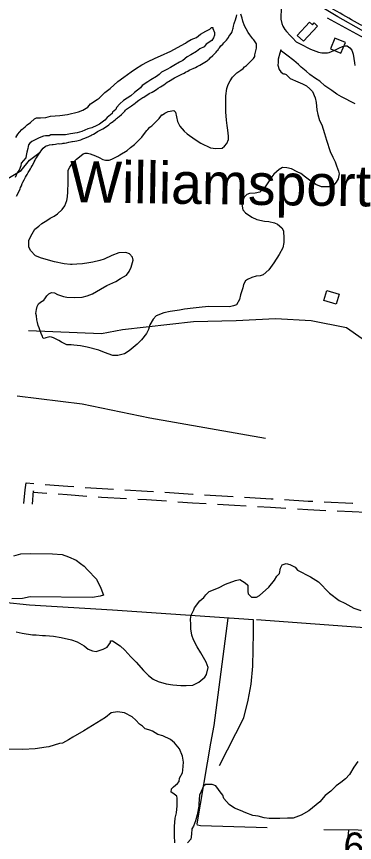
# Model space of a CAD drawing. Extents: x 3161564 to 3199464, y 849354 to 874788.
# Drawn here: x 3173181 to 3174366, y 868553 to 871452 of the extents above; entities that cross this region are included whole.
import ezdxf

# ---------------------------------------------------------------- set-up
doc = ezdxf.new("R2010")
doc.units = 0
for name, color, linetype in [('V-BLDG-OTLN', 7, 'Continuous'), ('V-ROAD-CNTR', 7, 'Continuous'), ('V-SITE-VEGE', 7, 'Continuous'), ('V-SURV-IDEN', 7, 'Continuous'), ('V-TOPO-GNAM-IDEN', 7, 'Continuous'), ('V-TOPO-SHOR', 7, 'Continuous')]:
    doc.layers.add(name, color=color, linetype=linetype)

msp = doc.modelspace()

# ---------------------------------------------------------------- linework, layer by layer
at = {"layer": 'V-BLDG-OTLN'}
for points in [[(3174165.5, 871385.5), (3174208.6, 871432), (3174218.7, 871422.6), (3174224.7, 871429.2), (3174236.5, 871418.2), (3174187.4, 871365.3)], [(3174281.6, 871338.7), (3174318.5, 871323.2), (3174334, 871360.1), (3174297.1, 871375.6)], [(3174258.1, 870455.3), (3174269.2, 870490.7), (3174312.6, 870477.1), (3174301.5, 870441.7)]]:
    msp.add_lwpolyline(points, close=True, dxfattribs=at)
at = {"layer": 'V-ROAD-CNTR'}
msp.add_line((3173840.7, 869772.9), (3173940.6, 869767.6), dxfattribs=at)
for points in [[(3175975.6, 870794.5), (3175143.5, 871096.2), (3175032.2, 871134.7), (3174921.6, 871175.6), (3174745.7, 871245.1), (3174571.1, 871317.8), (3174522.5, 871339.2), (3174474.3, 871361.8), (3174390.4, 871404.3), (3174308, 871450), (3174208.4, 871511)], [(3173207.1, 869742.7), (3173211.1, 869791.3), (3173214.9, 869815), (3173242.1, 869812.9)], [(3173282, 869809.9), (3173360.9, 869803.9), (3173381.7, 869802.3)], [(3173237, 869740.3), (3173240.9, 869787.7), (3173240.1, 869783), (3173287.6, 869779.4)], [(3173421.6, 869799.4), (3173481.4, 869795), (3173521.4, 869792.8)], [(3173561.3, 869790.7), (3173638.7, 869786.6), (3173661.2, 869785)], [(3173701.1, 869782.2), (3173799.8, 869775.1), (3173800.8, 869775.1)], [(3173327.5, 869776.3), (3173358.7, 869774), (3173427.2, 869768.9)], [(3173467.1, 869766), (3173479.5, 869765), (3173567, 869760.4)], [(3173606.9, 869758.2), (3173636.8, 869756.6), (3173706.7, 869751.7)], [(3173746.6, 869748.8), (3173798, 869745.2), (3173846.4, 869742.6)], [(3173980.5, 869765.3), (3174073.6, 869759.7), (3174080.4, 869759.3)], [(3174120.3, 869756.7), (3174204.2, 869751.3), (3174220.1, 869750.6)], [(3174260, 869748.8), (3174359.4, 869744.5), (3174359.9, 869744.5)], [(3173886.3, 869740.5), (3173945.3, 869737.3), (3173986.2, 869734.9)], [(3174026.1, 869732.5), (3174071.7, 869729.7), (3174125.9, 869726.3)], [(3174165.8, 869723.7), (3174202.6, 869721.3), (3174265.7, 869718.6)], [(3174305.7, 869716.8), (3174358, 869714.5), (3174405.5, 869712.1)]]:
    msp.add_lwpolyline(points, dxfattribs=at)
msp.add_spline([(3175148.5, 871110.4), (3174926.9, 871189.6), (3174577, 871331.6), (3174480.9, 871375.3), (3174315.6, 871463), (3174117.3, 871585), (3173896.8, 871710.2), (3173817.5, 871766.6), (3173724.3, 871849.3), (3173626, 871962)], degree=3, dxfattribs=at)
at = {"layer": 'V-SITE-VEGE'}
for points in [[(3173375.5, 870934.1), (3173390.9, 870951.3), (3173402.5, 870959.8), (3173415, 870969.4), (3173421.7, 870972.2), (3173430.4, 870972.2), (3173439, 870970.2), (3173458.2, 870962.4), (3173470.6, 870956.6), (3173484, 870949.8), (3173492.6, 870947.9), (3173506.1, 870947.8), (3173515.7, 870950.6), (3173535.9, 870962), (3173543.6, 870965.9), (3173569.6, 870982), (3173581.1, 870991.6), (3173594.6, 871003), (3173604.3, 871011.6), (3173620.7, 871028.8), (3173629.4, 871041.2), (3173638.1, 871051.8), (3173641, 871054.6), (3173648.7, 871063.2), (3173655.4, 871068), (3173681.5, 871093.8), (3173691.1, 871106.2), (3173693, 871107.1), (3173701.7, 871112.9), (3173713.2, 871118.6), (3173732.5, 871122.3), (3173739.1, 871116.5), (3173745.7, 871083.8), (3173753.3, 871066.5), (3173768.6, 871049.2), (3173780, 871039.5), (3173807.8, 871020.2), (3173827.9, 871006.7), (3173861.4, 870991.2), (3173880.5, 870988.2), (3173902.6, 870990), (3173910.3, 870996.7), (3173919, 871006.2), (3173923.9, 871020.6), (3173923.9, 871032.1), (3173922.1, 871053.2), (3173919.3, 871069.6), (3173917.5, 871087.8), (3173914.8, 871117.6), (3173915, 871173.2), (3173918, 871199.1), (3173922.9, 871213.5), (3173929.7, 871225.9), (3173938.4, 871238.4), (3173946.1, 871247), (3173953.8, 871253.6), (3173967.3, 871263.2), (3173976, 871269.8), (3173980.8, 871274.6), (3173987.5, 871279.4), (3174012.6, 871304.2), (3174016.5, 871311.9), (3174016.5, 871316.7), (3174022.4, 871340.6), (3174022.5, 871356), (3174012.9, 871370.4), (3174010.1, 871373.3), (3173999.6, 871386.8), (3173993.9, 871395.5), (3173986.3, 871408.9), (3173980.6, 871418.6), (3173974.9, 871435.9), (3173972, 871445.5), (3173967.3, 871459.9)], [(3174108.5, 871484.2), (3174108.3, 871442.9), (3174111.1, 871427.5), (3174114.9, 871417.9)], [(3173178.2, 871027), (3173186, 871038.3), (3173191.8, 871045.8), (3173199.5, 871055.2), (3173211, 871064.6), (3173218.7, 871072.1), (3173230.3, 871079.5), (3173243.7, 871092.7), (3173251.4, 871096.4), (3173264.7, 871096.2), (3173283.8, 871097.8), (3173300.9, 871101.4), (3173333.3, 871104.8), (3173360, 871108.2), (3173398.1, 871117.2), (3173413.4, 871122.7), (3173430.7, 871133.9), (3173440.4, 871145.2), (3173463.4, 871160.1), (3173471.1, 871165.7), (3173490.3, 871184.5), (3173509.5, 871199.4), (3173536.5, 871223.8), (3173557.6, 871238.7), (3173582.6, 871257.4), (3173598, 871268.6), (3173621, 871281.6), (3173640.1, 871292.8), (3173666.9, 871305.7), (3173686, 871313.1), (3173722.4, 871329.7), (3173745.4, 871342.7), (3173774.1, 871357.6), (3173779.9, 871363.2), (3173793.3, 871370.6), (3173812.4, 871378), (3173825.9, 871389.2), (3173845.1, 871400.4), (3173858.5, 871407.8), (3173864.3, 871413.4), (3173870, 871413.3), (3173869.9, 871409.5), (3173875.5, 871396.1), (3173875.3, 871386.6), (3173871.4, 871377.2), (3173865.6, 871367.7), (3173846.4, 871354.7), (3173838.6, 871345.3), (3173823.3, 871337.9), (3173811.8, 871328.5), (3173792.6, 871317.4), (3173779.2, 871309.9), (3173763.8, 871296.8), (3173752.3, 871291.3), (3173733.2, 871280.1), (3173721.6, 871272.7), (3173708.2, 871265.2), (3173689.1, 871256), (3173681.4, 871248.5), (3173671.8, 871241), (3173652.6, 871229.8), (3173641.1, 871222.4), (3173621.9, 871209.3), (3173616.1, 871201.8), (3173594.9, 871185), (3173581.5, 871173.7), (3173556.5, 871156.9), (3173543.1, 871145.7), (3173531.5, 871132.6), (3173529.5, 871125), (3173517.9, 871115.6), (3173516, 871111.8), (3173498.7, 871096.9), (3173490.9, 871087.5), (3173471.7, 871074.4), (3173462.2, 871068.8), (3173444.9, 871061.4), (3173431.6, 871057.8)], [(3174114.9, 871417.9), (3174121.6, 871406.4), (3174128.2, 871398.6), (3174140.6, 871385.1), (3174148.3, 871376.5), (3174161.6, 871363), (3174176, 871356.2), (3174212.4, 871336.8), (3174240.2, 871326.1), (3174251.7, 871324.1), (3174271.8, 871324), (3174277.6, 871325.9), (3174301.6, 871335.4), (3174314.1, 871342.1), (3174323.7, 871345.9), (3174333.4, 871348.7), (3174340.1, 871348.7), (3174349.6, 871341.9), (3174356.3, 871333.2), (3174361, 871319.8), (3174365.7, 871289), (3174367.6, 871279.4)], [(3174153.6, 871296.8), (3174128.8, 871316.1), (3174110.6, 871330.6), (3174108.7, 871332.5), (3174107.8, 871334.4), (3174104.8, 871322.9), (3174099, 871301.9), (3174098, 871290.4), (3174097.9, 871280.8), (3174101.7, 871265.4), (3174107.4, 871257.7), (3174115, 871251.9), (3174117, 871250.9), (3174120.8, 871250.9), (3174123.7, 871249), (3174126.5, 871248), (3174140.9, 871234.5), (3174167.7, 871221.9), (3174183.9, 871215.1), (3174198.3, 871208.3), (3174209.8, 871197.7), (3174218.4, 871188), (3174228.8, 871165.9), (3174231.6, 871149.6), (3174234.4, 871123.7), (3174237.2, 871107.3), (3174243.8, 871087.1), (3174251.4, 871071.8), (3174260.8, 871041), (3174267.4, 871017.9), (3174280.7, 870978.5), (3174290.2, 870958.3), (3174298.7, 870942), (3174303.4, 870927.6), (3174310.1, 870909.3), (3174312.9, 870899.7), (3174309, 870881.5), (3174302.2, 870870.9), (3174291.6, 870857.6), (3174279.1, 870853.8), (3174250.3, 870853.9), (3174231.1, 870861.7), (3174208.2, 870877.2), (3174194.8, 870887.8), (3174177.6, 870900.3), (3174165.2, 870907.1), (3174145.1, 870916.8), (3174128.8, 870920.7), (3174113.4, 870921.8), (3174101.9, 870915.1), (3174083.5, 870898.9), (3174072.9, 870884.5), (3174059.4, 870864.5), (3174050.7, 870850.1), (3174034.3, 870835.8), (3174018, 870832), (3173997.8, 870830.2), (3173988.2, 870827.4), (3173980.5, 870818.8), (3173974.7, 870807.3), (3173971.7, 870792.9), (3173974.5, 870773.7), (3173984, 870763.1), (3174006, 870747.6), (3174023.3, 870739.9), (3174050.1, 870734), (3174065.4, 870732), (3174085.6, 870728.1), (3174096.1, 870723.2), (3174111.4, 870710.7), (3174117.1, 870699.1), (3174117.9, 870672.2), (3174117.9, 870658.8), (3174114.9, 870639.6), (3174102.3, 870616.7), (3174083.9, 870587), (3174065.6, 870563.1), (3174046.3, 870545), (3174035.7, 870542.1), (3174021.3, 870540.3), (3174005.9, 870535.6), (3173990.6, 870528.9), (3173983.8, 870524.2), (3173977, 870511.7), (3173974.1, 870499.3), (3173966.3, 870475.3), (3173962.4, 870459), (3173952.7, 870439.9), (3173942.1, 870436.1), (3173927.7, 870433.3), (3173853.8, 870433.6), (3173821.2, 870430.9), (3173800, 870428.1), (3173770.3, 870424.4), (3173753, 870421.7), (3173720.3, 870417), (3173698.2, 870412.3), (3173670.4, 870401), (3173660.7, 870389.5), (3173649.1, 870369.4), (3173644.2, 870353.1)], [(3174368.8, 871145.1), (3174321, 871169.3), (3174304.7, 871179), (3174286.5, 871191.5), (3174272.2, 871201.2), (3174261.7, 871208.9), (3174244.5, 871224.4), (3174229.1, 871234), (3174209.1, 871248.5), (3174196.6, 871260.1), (3174179.4, 871273.6), (3174169.9, 871283.3), (3174153.6, 871296.8)], [(3173431.6, 871057.8), (3173410.5, 871048.6), (3173393.3, 871043.1), (3173370.5, 871039.6), (3173353.3, 871036), (3173302, 871036.7), (3173296.2, 871033), (3173282.9, 871033.2), (3173275.3, 871031.4), (3173260, 871025.9), (3173237, 871014.8), (3173235.1, 871012.9), (3173227.4, 871007.3), (3173223.5, 871001.6), (3173221.5, 870995.9), (3173221.4, 870988.3), (3173217.5, 870975.1), (3173215.4, 870963.7), (3173213.4, 870956.1), (3173197.9, 870937.3), (3173195.9, 870927.8), (3173190, 870912.7), (3173184.2, 870905.2), (3173176.3, 870886.2)], [(3173644.2, 870353.1), (3173637.4, 870339.7), (3173619.1, 870317.7), (3173604.6, 870301.5), (3173575.7, 870278.6), (3173559.3, 870268.1), (3173536.3, 870262.5), (3173519, 870262.5), (3173489.3, 870272.3), (3173470.2, 870281), (3173428.9, 870291.8), (3173405, 870295.7), (3173382, 870298.7), (3173372.4, 870299.7), (3173357, 870299.8), (3173353.2, 870301.8), (3173338.8, 870308.5), (3173329.3, 870314.3), (3173311.1, 870324), (3173303.4, 870326), (3173297.7, 870327.9), (3173292.8, 870326), (3173284.2, 870324.2), (3173278.4, 870322.3), (3173273.6, 870324.2), (3173271.7, 870329), (3173268, 870339.6), (3173264.2, 870348.3), (3173260.4, 870358.8), (3173257.5, 870367.5), (3173254.7, 870378.1), (3173251.9, 870387.7), (3173251, 870401.1), (3173249.1, 870409.7), (3173251.1, 870424.1), (3173254, 870433.7), (3173257.9, 870443.3), (3173265.6, 870449), (3173277.2, 870456.6), (3173281, 870460.5), (3173287.8, 870471.9), (3173294.6, 870478.6), (3173304.2, 870483.4), (3173313.8, 870482.4), (3173325.3, 870476.5), (3173334.8, 870472.7), (3173346.3, 870468.8), (3173357.8, 870466.8), (3173382.8, 870465.7), (3173411.6, 870466.5), (3173428.9, 870471.2), (3173448.1, 870478.8), (3173475.1, 870495), (3173498.1, 870507.4), (3173529.9, 870521.6), (3173545.3, 870532.1), (3173566.5, 870544.5), (3173576.1, 870556.9), (3173582.9, 870572.2), (3173590.7, 870596.2), (3173587.9, 870607.7), (3173577.4, 870619.3), (3173564, 870623.2), (3173540, 870622.3), (3173515.9, 870612.8), (3173488, 870600.5), (3173472.7, 870595.8), (3173448.7, 870590.1), (3173435.2, 870587.3), (3173412.2, 870583.6), (3173393, 870582.7), (3173376.6, 870580.9), (3173369.9, 870580.9), (3173347.9, 870583.9), (3173314.3, 870590.8), (3173269.3, 870603.5), (3173248.2, 870612.2), (3173230.1, 870630.6), (3173224.4, 870644), (3173224.5, 870666.1), (3173231.3, 870680.5), (3173245.8, 870705.3), (3173259.3, 870715.8), (3173269.9, 870725.4), (3173275.6, 870729.2), (3173287.2, 870735.8), (3173299.7, 870743.5), (3173313.2, 870751.1), (3173324.7, 870758.7), (3173341.1, 870774.9), (3173350.8, 870787.3), (3173357.6, 870806.5), (3173359.6, 870819), (3173361.6, 870836.2), (3173361.7, 870868.9), (3173362.8, 870879.4), (3173362.8, 870891.9), (3173361.9, 870900.5), (3173362, 870912), (3173367.8, 870923.5), (3173375.5, 870934.1)], [(3173171.9, 869558.7), (3173196.7, 869566), (3173229.1, 869567.5), (3173307.1, 869566.4), (3173341.3, 869564.1), (3173364, 869556.2), (3173390.4, 869544.4), (3173405.5, 869532.8)], [(3173405.5, 869532.8), (3173418.7, 869523.1), (3173429.9, 869509.6), (3173461.8, 869476.9), (3173476.6, 869446.2), (3173485.8, 869421.4), (3173474.3, 869417.7), (3173447.6, 869412.4), (3173229, 869415.3), (3173202.3, 869410), (3173164.2, 869408.6)], [(3173179.8, 869292.3), (3173200.6, 869288.3), (3173236.7, 869282.1), (3173250, 869281.9), (3173272.8, 869279.7), (3173282.3, 869279.6), (3173310.8, 869277.3), (3173337.4, 869273.1), (3173373.4, 869265), (3173394.2, 869257.1), (3173418.8, 869243.5), (3173431.9, 869231.9), (3173447.1, 869226), (3173460.3, 869223.9), (3173485.2, 869231.2), (3173498.6, 869238.6), (3173510.2, 869255.6), (3173510.3, 869261.3), (3173517.9, 869261.2), (3173544.3, 869243.7), (3173561.2, 869228.3), (3173581.8, 869205.2), (3173600.6, 869185.9), (3173626.8, 869157), (3173643.7, 869139.7), (3173660.6, 869126.2), (3173677.7, 869118.3), (3173706.1, 869110.3), (3173728.9, 869106.2), (3173757.4, 869103.9), (3173776.4, 869103.7), (3173799.2, 869105.3), (3173820.3, 869116.4), (3173841.4, 869133.3), (3173847.3, 869142.7), (3173853.3, 869167.3), (3173845.9, 869186.4), (3173827.4, 869219), (3173814.3, 869240.1), (3173801.3, 869265), (3173795.8, 869280.3), (3173792.3, 869303.2), (3173792.6, 869318.4), (3173790.9, 869337.4), (3173793, 869350.7), (3173802.7, 869369.6), (3173804.7, 869377.2), (3173824.1, 869401.7), (3173837.6, 869412.9), (3173845.3, 869422.3), (3173856.9, 869433.6), (3173889.4, 869446.4), (3173914.3, 869459.4), (3173948.7, 869472.3), (3173963.9, 869475.9), (3173982.8, 869464.2), (3173992.2, 869456.5), (3173991.9, 869433.7), (3173993.7, 869426), (3174005, 869414.5), (3174022.1, 869414.2), (3174033.6, 869419.8), (3174066.3, 869449.8), (3174085.6, 869474.2), (3174093.4, 869487.5), (3174103.1, 869496.8), (3174107.1, 869515.8), (3174113, 869527.1), (3174126.4, 869532.7), (3174139.6, 869528.7), (3174158.5, 869518.9), (3174166, 869509.3), (3174211.3, 869485.9), (3174239.6, 869468.4), (3174279, 869427.9), (3174312.9, 869402.7), (3174331.8, 869393), (3174363.9, 869375.4), (3174388.5, 869367.5)], [(3173736.7, 868552.6), (3173735.1, 868577.4), (3173735.5, 868609.7), (3173737.8, 868638.2), (3173741.9, 868657.2), (3173744.1, 868681.9), (3173744.5, 868708.5), (3173742.7, 868716.1), (3173729.5, 868725.8), (3173723.8, 868729.7), (3173724, 868741.1), (3173731.7, 868748.6), (3173745.2, 868759.8), (3173751, 868767.4), (3173753, 868778.8), (3173762.8, 868797.7), (3173764.8, 868807.1), (3173767.1, 868835.6), (3173763.6, 868856.6), (3173752.5, 868881.5), (3173746.9, 868889.2), (3173735.6, 868902.6), (3173720.6, 868914.2), (3173694.1, 868927.9), (3173677.1, 868931.9), (3173658.2, 868943.6), (3173648.8, 868947.5), (3173637.4, 868951.5), (3173631.7, 868951.6), (3173622.3, 868961.2), (3173612.9, 868968.9), (3173599.8, 868982.4), (3173586.6, 868994), (3173560.2, 869007.7), (3173535.5, 869011.8), (3173512.6, 869008.3), (3173493.4, 868991.4), (3173416.7, 868944.9), (3173378.3, 868922.6), (3173363, 868913.3), (3173341.9, 868902.2), (3173332.4, 868900.4), (3173294.2, 868889.5), (3173284.7, 868887.7), (3173246.6, 868882.5), (3173202.8, 868879.3), (3173124.8, 868880.3)], [(3174377.6, 868837), (3174364.1, 868818.2), (3174348.5, 868791.7), (3174335, 868776.7), (3174317.7, 868763.6), (3174302.3, 868752.4), (3174283.1, 868733.6), (3174263.8, 868718.7), (3174244.5, 868696.1), (3174206.1, 868664.3), (3174179.2, 868649.4), (3174150.6, 868638.4), (3174131.5, 868638.7), (3174104.9, 868637.1), (3174066.9, 868637.6), (3174049.8, 868639.8), (3174028.9, 868645.7), (3174009.9, 868647.9), (3173985.3, 868657.7), (3173966.4, 868665.6), (3173945.6, 868673.5), (3173926.8, 868687), (3173908, 868708.2), (3173904.4, 868719.7), (3173895, 868731.2), (3173889.4, 868738.9), (3173880.1, 868752.3), (3173866.8, 868756.3), (3173844, 868756.6)], [(3173844, 868756.6), (3173836.3, 868751), (3173828.5, 868732.1), (3173822.6, 868718.9), (3173820.3, 868688.5), (3173820.2, 868680.9), (3173814.1, 868650.5), (3173808.1, 868629.7), (3173802.1, 868610.7), (3173796.3, 868601.3), (3173794.1, 868582.3), (3173792, 868565.2), (3173780.4, 868552.1)]]:
    msp.add_lwpolyline(points, dxfattribs=at)
at = {"layer": 'V-TOPO-SHOR'}
for p, q in [((3174441.4, 869303), (3174022.1, 869335)), ((3174345.4, 868596), (3174334.8, 868485.9))]:
    msp.add_line(p, q, dxfattribs=at)
for points in [[(3173924.8, 871377.9), (3173926, 871381), (3173929.2, 871386.1), (3173933.4, 871391.8), (3173937.3, 871398.3), (3173938.8, 871402.6), (3173939.6, 871406.9), (3173940.6, 871411), (3173942.2, 871418), (3173943.2, 871422.1), (3173944.7, 871426.6), (3173946, 871430.7), (3173948.8, 871440.1), (3173951.3, 871448), (3173952.3, 871451.6), (3173953.8, 871457.8)], [(3174550.6, 871268.6), (3174555.9, 871286.3), (3174541.7, 871304.1), (3174525.7, 871311.2), (3174387.2, 871382.2), (3174271.7, 871446.2)], [(3173290.7, 870999.5), (3173296.5, 871001.1), (3173305.9, 871002.6), (3173309.5, 871002.4), (3173318.2, 871003.7), (3173322.4, 871004.8), (3173327.4, 871005.7), (3173332, 871005.4), (3173340.7, 871006.5), (3173344.3, 871007.2), (3173349.6, 871007.8), (3173355.9, 871008.5), (3173364.2, 871010.5), (3173370.2, 871011.4), (3173374.8, 871012.6), (3173377.7, 871013.5), (3173385.2, 871014.8), (3173392.4, 871015.9), (3173401.6, 871017.7), (3173406.2, 871019.4), (3173413.5, 871021.9), (3173420.8, 871025), (3173434.6, 871030.3), (3173441.2, 871033.6), (3173445.3, 871036), (3173450.9, 871039.3), (3173456.7, 871042.8), (3173465.5, 871047.8), (3173472, 871051.3), (3173479.5, 871054.8), (3173484.2, 871057.4), (3173493.2, 871062.8), (3173504.4, 871071.3), (3173511.2, 871077), (3173514.4, 871079.9), (3173519.5, 871083.7), (3173522.4, 871085.8), (3173528.3, 871090.8), (3173531.9, 871093.6), (3173534.9, 871096), (3173537.8, 871098.1), (3173541.4, 871101.2), (3173549.5, 871108.1), (3173552.4, 871111.2), (3173556.1, 871114.5), (3173560.7, 871120), (3173563.7, 871122.9), (3173567.1, 871126.4), (3173573.7, 871130.9), (3173577.8, 871133.5), (3173584.6, 871138.3), (3173597.3, 871148), (3173599.7, 871149.9), (3173610.2, 871157.7), (3173624.3, 871166.9), (3173627, 871168.8), (3173632.8, 871172.6), (3173641.8, 871177.8), (3173646.7, 871181.1), (3173656.7, 871186.2), (3173663, 871190.2), (3173671.7, 871195.4), (3173678.3, 871200.2), (3173685.8, 871204.9), (3173697.5, 871212.4), (3173709.7, 871220.7), (3173713.6, 871223.1), (3173719.7, 871227.1), (3173728.9, 871232.5), (3173735, 871236.1), (3173746.6, 871241.9), (3173760.5, 871249.2), (3173769, 871253), (3173774.1, 871255.8), (3173781.4, 871259.8), (3173786.5, 871262.8), (3173808.3, 871273.2), (3173814.6, 871276.2), (3173824.1, 871281.4), (3173829.4, 871284), (3173835.8, 871288.2), (3173847.2, 871294.6), (3173850.4, 871296.9), (3173853.5, 871299.6), (3173856.2, 871301.9), (3173860.6, 871306.2), (3173869.6, 871314.5), (3173877.2, 871322.6), (3173880.7, 871326.7), (3173882.9, 871329.5), (3173884.8, 871331.9), (3173887.8, 871335.3), (3173889.7, 871338.1), (3173892.7, 871342.2), (3173897.8, 871348.2), (3173904, 871354.6), (3173907.9, 871358.9), (3173910.3, 871361.5), (3173914.7, 871366.2), (3173917.7, 871369.1), (3173924.8, 871377.9)], [(3173181, 870821.1), (3173189.9, 870839.3), (3173193.4, 870846.9), (3173195.4, 870851.3), (3173198.3, 870858), (3173201.1, 870865.6), (3173203.8, 870870.9), (3173208, 870878.8), (3173210.7, 870883.4), (3173213, 870887.9), (3173216.2, 870893.7), (3173218.4, 870896.8), (3173222.4, 870904.4), (3173224.6, 870907.8), (3173227, 870911.4), (3173230.3, 870917.1), (3173232.7, 870921.6), (3173235.9, 870927.9), (3173240.2, 870936.3), (3173243.4, 870942.2), (3173246.3, 870947.5), (3173248.1, 870951.1), (3173251.3, 870955.9), (3173257.4, 870965.2), (3173262.1, 870972.4), (3173264.3, 870975.7), (3173267.8, 870980.3), (3173270.5, 870983.6), (3173274.9, 870989.1), (3173281.5, 870995.7), (3173285.6, 870998.1), (3173290.7, 870999.5)], [(3171063.8, 870238.2), (3173091.3, 870847.6), (3173197.9, 870911.5), (3173226.3, 870947), (3173264.3, 870975.7)], [(3174565.7, 870245.4), (3174459.1, 870273.8), (3174338.3, 870359.1), (3174214, 870383.9), (3174089.6, 870391), (3173951.1, 870383.9), (3173801.9, 870380.4), (3173553.2, 870352), (3173478.6, 870337.7), (3173222.8, 870348.4)], [(3173183.7, 870121), (3173411.1, 870092.6), (3173649.1, 870042.9), (3174054.1, 869971.8)], [(3173892.5, 868823.4), (3173977.7, 868990.4), (3173993.7, 869052.5), (3174004.4, 869109.4), (3174009.7, 869171.6), (3174011.5, 869288.8), (3174011.5, 869335), (3173517.7, 869368.7), (3173226.3, 869386.5), (3173045.1, 869404.3)], [(3174059.5, 868604.9), (3173826.7, 868612), (3173816.1, 868613.8), (3173814.3, 868619.1), (3173862.3, 868901.6), (3173874.7, 868963.7), (3173922.7, 869340.3)], [(3174837.5, 868603.1), (3174686.5, 868594.2), (3174619, 868594.2), (3174258.4, 868597.8)]]:
    msp.add_lwpolyline(points, dxfattribs=at)

# ---------------------------------------------------------------- texts
at = {"layer": 'V-SURV-IDEN'}
msp.add_text('616+45.7', height=100, rotation=359.2016, dxfattribs=at).set_placement((3174326.4, 868488.9))
at = {"layer": 'V-TOPO-GNAM-IDEN'}
msp.add_text('Williamsport', height=145, rotation=359.1825, dxfattribs=at).set_placement((3173367.2, 870800.1))

doc.saveas('drawing.dxf')
